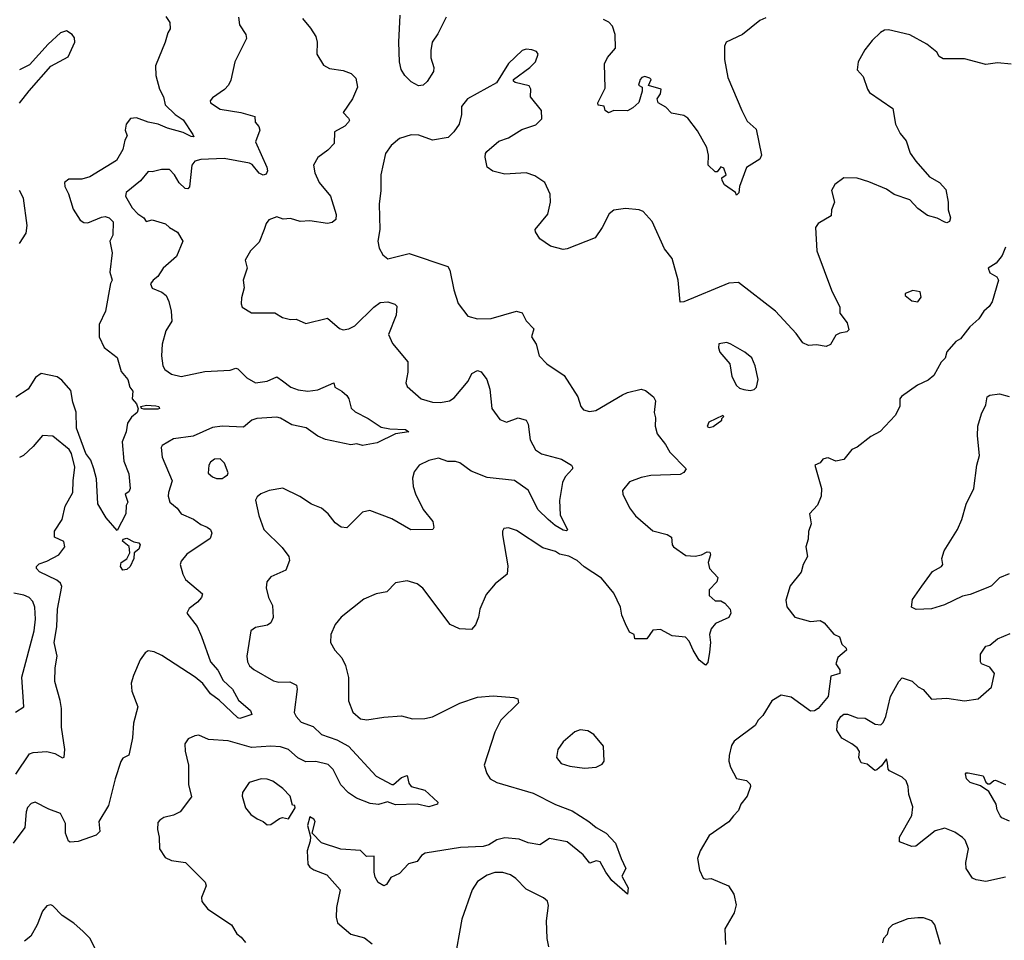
# Model space of a CAD drawing. Extents: x 1690054 to 1842981, y 782881 to 914114.
# Tile 456 of 656: x 1804515 to 1809570, y 795536 to 800261. Entities that reach past the tile are written whole.
import ezdxf

# ---------------------------------------------------------------- set-up
doc = ezdxf.new("R2010")
doc.units = 0

msp = doc.modelspace()

# ---------------------------------------------------------------- linework, layer by layer
at = {"layer": '0CON10XD'}
for points in [[(1805638, 800275), (1805644, 800235), (1805676, 800185), (1805679.2, 800165), (1805620, 800045), (1805599.2, 799950.8), (1805586.9, 799925), (1805567.2, 799902.8), (1805505, 799860.8), (1805493.1, 799845), (1805495.6, 799835), (1805545, 799802.6), (1805650, 799785), (1805722.5, 799765), (1805723.8, 799735), (1805742.4, 799712.4), (1805747.3, 799695), (1805725.5, 799635), (1805783.9, 799505), (1805787.3, 799485), (1805780.9, 799469.1), (1805765, 799463.5), (1805745, 799473.6), (1805707.9, 799517.9), (1805695, 799524.7), (1805565, 799549), (1805446, 799544), (1805415, 799534.5), (1805398.8, 799515), (1805386.9, 799403.1), (1805377.7, 799392.3), (1805365, 799394), (1805334, 799424), (1805309.4, 799465), (1805285, 799492), (1805242.7, 799492.7), (1805195, 799480.8), (1805175, 799482.5), (1805135.3, 799434.7), (1805062, 799375), (1805058.1, 799355), (1805072.2, 799332.2), (1805092.5, 799295), (1805121.8, 799265), (1805152.5, 799245), (1805165, 799225.6), (1805195, 799233.8), (1805264, 799214), (1805285, 799194.2), (1805325, 799171.2), (1805352.2, 799125), (1805320, 799045), (1805251.2, 798985), (1805225, 798942.5), (1805200, 798925), (1805187.5, 798905), (1805195, 798882.5), (1805245, 798863.3), (1805266.7, 798845), (1805281.2, 798815), (1805293.8, 798765), (1805296.1, 798713.9), (1805266.1, 798663.9), (1805247.5, 798595), (1805243.1, 798535), (1805250, 798485), (1805260.8, 798465), (1805295, 798441.1), (1805345, 798430), (1805465, 798455.6), (1805595, 798462), (1805625, 798472), (1805635, 798468.8), (1805682.1, 798422.1), (1805725, 798396.9), (1805786.2, 798405), (1805835, 798427.5), (1805865, 798407.3), (1805908, 798375), (1805945, 798361.3), (1805995, 798355.3), (1806045, 798362.1), (1806127.1, 798397.1), (1806132.5, 798375), (1806169.2, 798355), (1806195, 798332), (1806205.5, 798315), (1806217.6, 798267.6), (1806237.6, 798247.6), (1806303.8, 798215), (1806370.3, 798170.3), (1806415, 798161.4), (1806495, 798156.9), (1806512.5, 798145), (1806444.2, 798135.8), (1806350.9, 798089.1), (1806275, 798075.6), (1806245.5, 798084.5), (1806215, 798079.4), (1806085, 798105.9), (1806045, 798124.2), (1805986.4, 798166.4), (1805912.4, 798182.4), (1805855, 798216), (1805835, 798221.6), (1805732, 798215), (1805706.9, 798205), (1805665, 798170.4), (1805555, 798174.7), (1805505, 798168.1), (1805405.8, 798124.2), (1805305, 798109.1), (1805246.7, 798075), (1805240.8, 798065), (1805247.1, 798015), (1805298.3, 797895), (1805278.8, 797835), (1805277.3, 797815), (1805285.4, 797785.4), (1805324.2, 797754.2), (1805345, 797724.7), (1805407.8, 797697.8), (1805445, 797670.9), (1805477, 797657), (1805495, 797643.8), (1805502.5, 797625), (1805492.5, 797597.5), (1805373, 797517), (1805345, 797482.5), (1805338.8, 797465), (1805352, 797415), (1805367, 797387), (1805453.8, 797315), (1805448.8, 797295), (1805428.3, 797271.7), (1805385, 797239.2), (1805373.1, 797215), (1805426.5, 797146.5), (1805448.1, 797095), (1805495, 796964.5), (1805531.8, 796921.8), (1805560, 796870), (1805607.8, 796825), (1805639, 796769), (1805700, 796715), (1805706.7, 796695), (1805646.2, 796673.8), (1805635, 796678), (1805538.6, 796768.6), (1805495, 796800.4), (1805454.8, 796854.8), (1805416.2, 796886.2), (1805245, 796997.3), (1805205, 797016.5), (1805175, 797021.9), (1805158.9, 797011.1), (1805133.5, 796975), (1805098.8, 796895), (1805088, 796855), (1805090.3, 796815), (1805121.1, 796735), (1805100.1, 796649.9), (1805094.7, 796575), (1805083.8, 796526.2), (1805075, 796486.2), (1805045, 796470), (1805035, 796453.8), (1805005.3, 796365), (1804971.4, 796228.6), (1804921.1, 796145), (1804926.9, 796095), (1804907.5, 796075), (1804815, 796043.5), (1804775, 796040), (1804765.5, 796045.5), (1804750, 796085), (1804750.5, 796135), (1804725, 796186), (1804665, 796208.1), (1804595, 796244.6), (1804575, 796238.8), (1804555, 796217.1), (1804547.8, 796195), (1804542.5, 796115), (1804481.2, 796035)], [(1805265, 800277.8), (1805286.7, 800246.7), (1805288.1, 800215), (1805275.4, 800194.6), (1805262.7, 800145), (1805212.8, 800025), (1805213.5, 799975), (1805233.4, 799905), (1805253.5, 799865), (1805262, 799825), (1805313.3, 799775), (1805355, 799746.6), (1805405, 799671.2), (1805409.5, 799660.5), (1805395, 799660.9), (1805355, 799682.7), (1805274.9, 799704.9), (1805225.8, 799725.8), (1805174.5, 799734.5), (1805115, 799757.8), (1805085, 799754.2), (1805061.6, 799725), (1805056.9, 799695), (1805066.5, 799665), (1805055, 799643.3), (1805044.7, 799595), (1805011.6, 799538.4), (1804875, 799454.6), (1804835, 799442.9), (1804767.4, 799442.6), (1804746.1, 799425), (1804746.5, 799405), (1804766.8, 799366.8), (1804789.5, 799289.5), (1804825, 799231.6), (1804845, 799219.7), (1804865, 799219.3), (1804935, 799248.2), (1804955, 799250.6), (1804975, 799244), (1804995, 799223.3), (1804993.3, 799155), (1804977.5, 799125), (1804989.3, 799065), (1804978.1, 798965), (1804990, 798925), (1804982.1, 798907.9), (1804955.8, 798765), (1804923.4, 798696.6), (1804923.2, 798633.2), (1804948.7, 798578.7), (1805015, 798526.7), (1805035.8, 798455.8), (1805070, 798415), (1805081.2, 798375), (1805096.2, 798355), (1805092.5, 798315), (1805115, 798290), (1805123.6, 798263.6), (1805118.1, 798245), (1805089.1, 798220.9), (1805069.4, 798190.6), (1805062.5, 798145), (1805041.4, 798095), (1805050, 797995), (1805075, 797930), (1805082, 797855), (1805075, 797837.5), (1805057.5, 797825), (1805070, 797785), (1805062.5, 797767.5), (1805059.7, 797725), (1805015, 797640), (1804960, 797705), (1804915.7, 797775.7), (1804909.7, 797905), (1804895.2, 797955.2), (1804880.7, 798000.7), (1804854.3, 798035), (1804807.8, 798165), (1804806.1, 798246.1), (1804788.6, 798298.6), (1804777.7, 798357.7), (1804731, 798411), (1804707.6, 798427.6), (1804625, 798444.6), (1804596.4, 798425), (1804558.5, 798365), (1804495, 798323.3)], [(1806704.4, 800275), (1806661.8, 800188.2), (1806632.2, 800145), (1806626.4, 800103.6), (1806625.5, 800065), (1806640.8, 800015), (1806640, 799995), (1806606.4, 799943.6), (1806586.7, 799925), (1806562.1, 799922.1), (1806525, 799942.5), (1806492.5, 799975), (1806474.4, 800005), (1806465.6, 800045), (1806461.2, 800145), (1806468.5, 800285)], [(1805966.8, 800266.8), (1806008.3, 800218.3), (1806035.8, 800175), (1806042.5, 800145), (1806040, 800085), (1806075, 800027.5), (1806105, 800010), (1806175, 800001.2), (1806217.5, 799985), (1806241.7, 799961.7), (1806250, 799915), (1806224, 799855), (1806176, 799785), (1806203.8, 799755), (1806208.8, 799745), (1806203.8, 799735), (1806184, 799715), (1806130.8, 799685), (1806128.8, 799625), (1806097.9, 799592.1), (1806045, 799554), (1806022.9, 799515), (1806030.8, 799475), (1806053.3, 799425), (1806111.5, 799355), (1806140.6, 799260.6), (1806138.1, 799235), (1806119.2, 799220.8), (1806094.6, 799215.4), (1806005, 799228.9), (1805955, 799226.2), (1805905, 799241.2), (1805867.5, 799237.5), (1805835, 799249.2), (1805795, 799233.3), (1805780, 799215), (1805770, 799185), (1805745, 799120), (1805700, 799075), (1805672.9, 799027.1), (1805683.3, 798985), (1805662.5, 798925), (1805668.2, 798885), (1805653.6, 798833.6), (1805652.1, 798802.1), (1805658, 798785), (1805705, 798757.1), (1805825, 798755.7), (1805865, 798732.9), (1805905, 798722.5), (1805935, 798724.4), (1805985, 798702.5), (1806095, 798728.8), (1806156.6, 798676.6), (1806175, 798669.4), (1806205.4, 798674.6), (1806235, 798690), (1806332.9, 798785), (1806365, 798808.9), (1806405, 798812.9), (1806441.7, 798801.7), (1806450.5, 798790.5), (1806447.1, 798745), (1806408.1, 798645), (1806429.3, 798599.3), (1806507.1, 798505), (1806507.6, 798452.4), (1806497.7, 798397.7), (1806505, 798378.8), (1806576.2, 798315), (1806635, 798298.6), (1806675.6, 798295.6), (1806721.2, 798305), (1806745, 798320), (1806817.1, 798405), (1806836, 798445), (1806865, 798461.2), (1806885, 798453.3), (1806912.5, 798415), (1806928.5, 798365), (1806939.2, 798265), (1806979.4, 798209.4), (1807015, 798195.4), (1807075, 798217.8), (1807115, 798206), (1807126, 798185), (1807136, 798105), (1807163.4, 798053.4), (1807193.5, 798033.5), (1807296.7, 798005), (1807347.5, 797975), (1807353.3, 797965), (1807352.5, 797955), (1807315.9, 797914.1), (1807301.2, 797885), (1807285.9, 797794.1), (1807290.3, 797720.3), (1807328, 797642), (1807323, 797637), (1807305, 797641.4), (1807264, 797665), (1807228, 797695), (1807177.5, 797745), (1807125, 797846.2), (1807055.5, 797895.5), (1806915, 797911.6), (1806833.2, 797943.2), (1806775, 797986.8), (1806753.3, 797993.3), (1806713.6, 797993.6), (1806665, 798011.2), (1806615, 797998.5), (1806565.5, 797974.5), (1806539.7, 797940.3), (1806532.4, 797907.6), (1806534.5, 797865), (1806547.2, 797827.2), (1806586.4, 797746.4), (1806636, 797685), (1806642, 797655), (1806635.6, 797644.4), (1806523.4, 797643.4), (1806425, 797698.5), (1806312.7, 797742.7), (1806275, 797734), (1806195, 797652.9), (1806165, 797656.9), (1806135, 797679.2), (1806098.8, 797725), (1806065, 797753.3), (1806012.5, 797775), (1805953.6, 797813.6), (1805866.4, 797856.4), (1805795.9, 797844.1), (1805752.7, 797827.3), (1805735, 797812.5), (1805726.7, 797795), (1805743.6, 797716.4), (1805769.2, 797645), (1805862.7, 797552.7), (1805896.2, 797505), (1805901.2, 797485), (1805881.4, 797435), (1805805, 797402), (1805784.1, 797375.9), (1805780, 797345), (1805792.9, 797295), (1805812.9, 797255), (1805816.8, 797193.2), (1805805, 797165.8), (1805787.3, 797152.7), (1805725, 797140.6), (1805702, 797125), (1805681.4, 796995), (1805684.4, 796965), (1805695.7, 796945), (1805717.5, 796925), (1805818.3, 796868.3), (1805845, 796861.1), (1805901.7, 796861.7), (1805935.8, 796845), (1805940, 796825), (1805924.5, 796705), (1805933.9, 796683.9), (1805960.8, 796655), (1806022.7, 796632.7), (1806065, 796591.8), (1806143.1, 796565), (1806202.4, 796532.4), (1806345, 796378.8), (1806425, 796336), (1806435, 796336), (1806475, 796372), (1806505, 796381.2), (1806512.6, 796342.6), (1806524.2, 796325), (1806595, 796306.9), (1806662.5, 796245), (1806660, 796235), (1806615, 796220.8), (1806555, 796234.5), (1806445, 796231.4), (1806404, 796246), (1806357.2, 796232.8), (1806315, 796237.2), (1806245, 796264.7), (1806203.2, 796293.2), (1806163.2, 796333.2), (1806125, 796411.9), (1806098.5, 796438.5), (1806035, 796453.2), (1805985, 796451.1), (1805943.2, 796473.2), (1805895, 796514.6), (1805855, 796528.1), (1805805, 796532.5), (1805705, 796524.7), (1805585, 796559.6), (1805485, 796566), (1805435, 796588.8), (1805415, 796586.2), (1805380.3, 796569.7), (1805363.3, 796545), (1805364.1, 796505.9), (1805381.2, 796435), (1805381.8, 796335), (1805397.5, 796272.5), (1805338.8, 796195), (1805305, 796177.5), (1805255, 796166.2), (1805235, 796153.3), (1805225, 796140), (1805222, 796105), (1805232, 796065), (1805233.8, 796005), (1805261.7, 795961.7), (1805295, 795945.8), (1805366.7, 795935), (1805467.5, 795835), (1805472.5, 795815), (1805448, 795755), (1805451.2, 795735), (1805482, 795695), (1805602.9, 795615), (1805629.3, 795569.3), (1805652.6, 795552.6), (1805675, 795524)], [(1808345, 800271.2), (1808315, 800256.2), (1808225, 800185.8), (1808142.5, 800145), (1808133.3, 800125), (1808132.7, 800057.3), (1808151.1, 799965), (1808222.9, 799795), (1808250, 799740), (1808295, 799700), (1808323.1, 799565), (1808315.5, 799544.5), (1808246.8, 799503.2), (1808210, 799405), (1808207, 799373), (1808195, 799360), (1808190, 799375), (1808133.6, 799413.6), (1808121.2, 799435), (1808120, 799450), (1808142, 799465), (1808129.8, 799499.8), (1808115, 799505.5), (1808095, 799480), (1808085, 799480), (1808049.2, 799515), (1808051.4, 799565), (1808042.5, 799605), (1807995, 799691.2), (1807945.6, 799755.6), (1807925, 799768.8), (1807861.7, 799781.7), (1807832.3, 799812.3), (1807792.5, 799835), (1807787.5, 799855), (1807805, 799880), (1807807.5, 799905), (1807743.3, 799923.3), (1807756.7, 799955), (1807750.8, 799960.8), (1807725, 799969.4), (1807708.8, 799965), (1807700, 799955), (1807692.5, 799925), (1807710, 799915), (1807710, 799895), (1807693.6, 799836.4), (1807662, 799808), (1807635.9, 799794.1), (1807565, 799795.6), (1807537, 799783), (1807520, 799795), (1807515, 799817.5), (1807485, 799822.5), (1807482.5, 799835), (1807520.3, 799909.7), (1807516.8, 800035), (1807532.3, 800067.7), (1807574.2, 800115), (1807571.9, 800185), (1807558.7, 800228.7), (1807539.1, 800249.1), (1807512.6, 800262.6)], [(1804515, 799832.1), (1804564.6, 799895.4), (1804675, 800022.2), (1804765, 800070), (1804799.1, 800145), (1804797.4, 800167.4), (1804785, 800185.8), (1804755, 800204.3), (1804725, 800193.5), (1804661.1, 800135), (1804565, 800030), (1804515, 800003.1)], [(1809605, 800032.5), (1809535, 800039.2), (1809475, 800031.4), (1809365, 800060), (1809255, 800060), (1809235, 800072.5), (1809223.8, 800095), (1809172.5, 800135), (1809085, 800183.3), (1808975, 800208.9), (1808955, 800206.9), (1808934.4, 800195.6), (1808891.2, 800155), (1808854.2, 800105.8), (1808820, 800045), (1808813.6, 800003.6), (1808845, 799970), (1808866.7, 799905), (1808878.3, 799888.3), (1808996.7, 799805), (1809011.2, 799725), (1809035, 799677.5), (1809065, 799640), (1809085.5, 799575.5), (1809115.5, 799535.5), (1809185, 799454.2), (1809236.7, 799425), (1809269.7, 799389.7), (1809280.8, 799325), (1809280.8, 799285), (1809294.2, 799245), (1809288, 799225), (1809275, 799218.8), (1809265, 799221.2), (1809225, 799242), (1809175, 799255.6), (1809125, 799292.9), (1809085, 799336.4), (1809005, 799363.6), (1808965, 799390.5), (1808875, 799428.2), (1808815, 799447.9), (1808745, 799449.2), (1808700, 799415), (1808682, 799385), (1808698.1, 799325), (1808681.9, 799285), (1808680, 799255), (1808613.3, 799215), (1808601.2, 799195), (1808607.5, 799075), (1808683.3, 798873.3), (1808726, 798785), (1808726, 798755), (1808762.5, 798705), (1808770.7, 798669.3), (1808761.7, 798658.3), (1808725, 798652), (1808705, 798642), (1808676.8, 798593.2), (1808655.7, 798584.3), (1808605, 798592), (1808565, 798589.4), (1808535, 798603.3), (1808500.8, 798650.8), (1808395, 798764.4), (1808205, 798912), (1808155, 798908), (1807925, 798812.5), (1807905, 798812), (1807895.6, 798925), (1807864.2, 799035), (1807825.8, 799085.8), (1807761.2, 799225), (1807715.9, 799275.9), (1807695, 799286)], [(1807695, 799286), (1807625, 799292), (1807565, 799283.8), (1807541.2, 799265), (1807505.8, 799195), (1807469.1, 799140.9), (1807325.8, 799084.2), (1807305, 799081.2), (1807239.5, 799099.5), (1807185, 799136.7), (1807162.3, 799172.3), (1807161.2, 799185), (1807226.2, 799263.8), (1807240.5, 799325), (1807237.8, 799365), (1807211.2, 799425), (1807160.3, 799460.3), (1807115, 799475.6), (1807005, 799468.8), (1806944.1, 799484.1), (1806914.2, 799504.2), (1806904.2, 799555), (1806906.2, 799575), (1806913.8, 799585), (1806975, 799637.5), (1807025, 799654), (1807093.2, 799696.8), (1807165, 799721.2), (1807195, 799752.5), (1807193.3, 799795), (1807138, 799865), (1807139.2, 799905), (1807131.2, 799921.2), (1807058.3, 799938.3), (1807050, 799945), (1807050, 799955), (1807133.3, 800015), (1807163.3, 800045), (1807176.7, 800085), (1807168.3, 800098.3), (1807145, 800106.7), (1807115, 800110), (1807095, 800103.3), (1807024.2, 800035.8), (1806962.9, 799937.1), (1806813.3, 799855), (1806783.8, 799815), (1806783.9, 799773.9), (1806770.8, 799725), (1806744.2, 799685), (1806715, 799655.8), (1806635, 799643.3), (1806565, 799668.1), (1806525, 799670.8), (1806465, 799651.4), (1806422, 799615), (1806394, 799575), (1806369.2, 799465), (1806368.6, 799385), (1806360, 799315), (1806364.3, 799185), (1806354.3, 799125), (1806361.2, 799088.8), (1806378.8, 799055), (1806405, 799034.2), (1806515, 799060.8), (1806712.5, 798995), (1806723.8, 798975), (1806744.4, 798874.4), (1806766, 798805), (1806815, 798738.8), (1806865, 798726), (1806935, 798728), (1807065, 798764.4), (1807095, 798756), (1807116, 798715), (1807153.8, 798675), (1807143.1, 798633.1), (1807165.8, 798595.8), (1807181.2, 798535), (1807221.2, 798495), (1807310.8, 798435), (1807380, 798325), (1807396.1, 798276.1), (1807409.5, 798259.5), (1807439.5, 798249.5), (1807472.5, 798255), (1807610, 798335), (1807635, 798347.1), (1807705, 798364), (1807728.3, 798358.3), (1807768.8, 798325), (1807778.8, 798305), (1807772.5, 798245), (1807778.3, 798218.3), (1807777.1, 798175), (1807787.5, 798135), (1807830.5, 798080.5), (1807852.1, 798042.1), (1807936, 797955), (1807925, 797936.7), (1807905, 797927.5), (1807755, 797921.1), (1807705, 797911.1), (1807645, 797889.2), (1807610, 797845), (1807611.9, 797825), (1807645, 797756), (1807677.1, 797715), (1807765, 797637.1), (1807838.5, 797618.5), (1807861.2, 797605), (1807864.4, 797565), (1807870.8, 797555), (1807935, 797510.5), (1807982.6, 797507.4), (1808015.5, 797514.5), (1808045, 797530), (1808058.8, 797528.8), (1808060.8, 797515), (1808050, 797475), (1808056.2, 797445), (1808098.9, 797398.9), (1808094.3, 797375), (1808053.8, 797335), (1808053.8, 797305), (1808085, 797278), (1808115, 797278), (1808135, 797265.8), (1808163.1, 797235), (1808166.5, 797215), (1808155, 797192.5), (1808087.4, 797162.6), (1808065, 797133.8), (1808055.6, 797105), (1808062, 797065), (1808057.1, 797015), (1808048.3, 796961.7), (1808035, 796948.8), (1808003.8, 796973.8), (1807972.2, 797025), (1807952.1, 797072.1), (1807932.3, 797092.3), (1807865, 797098), (1807805, 797132), (1807765, 797128), (1807735, 797084), (1807672.9, 797082.9), (1807668.8, 797105), (1807645, 797117.5), (1807625, 797160), (1807605.5, 797205), (1807599.5, 797245), (1807565, 797317.5), (1807501.6, 797395), (1807413.3, 797453.3), (1807376.7, 797485), (1807335, 797508.2), (1807287, 797517), (1807265, 797531.5), (1807200.2, 797550.2), (1807065, 797638.8), (1807025, 797653.3), (1807000.7, 797649.3), (1806993.6, 797636.4), (1806993.6, 797616.4), (1807021.7, 797458.3), (1807017.1, 797415), (1806955.3, 797364.7), (1806909.2, 797310.8), (1806876.7, 797235), (1806870.9, 797195), (1806855.4, 797154.6), (1806835, 797130.8), (1806772.5, 797135), (1806725, 797157.5), (1806585, 797344), (1806555, 797366), (1806505, 797381.2), (1806445, 797371.2), (1806400, 797325), (1806345, 797314.2), (1806282.4, 797287.6), (1806166.3, 797193.7), (1806135, 797156.7), (1806112.5, 797105), (1806110.8, 797065), (1806132.9, 797025), (1806168.9, 796985), (1806187, 796947), (1806203.8, 796885), (1806203.1, 796765), (1806225, 796707.5), (1806265, 796673.3), (1806296.7, 796666.7), (1806385, 796681.8), (1806475, 796688.1), (1806532.3, 796672.3), (1806595.8, 796674.2), (1806635, 796682.5), (1806775, 796753.6), (1806865, 796784.2), (1806945, 796790.8), (1807051.7, 796781.7), (1807072.5, 796775), (1807076.2, 796755), (1806985.7, 796665), (1806954.2, 796605), (1806900, 796435), (1806912.5, 796392.5), (1806930.8, 796365), (1806963.8, 796345), (1807151.5, 796291.5), (1807265, 796233.5), (1807351.2, 796201.2), (1807436.3, 796146.3), (1807473.8, 796115), (1807525.5, 796085.5), (1807573.9, 796033.9), (1807602.2, 795955), (1807627.5, 795905), (1807605.8, 795865), (1807638.6, 795805), (1807635, 795772.5), (1807555, 795843.6), (1807523.3, 795885), (1807495, 795938.6), (1807475, 795943.3), (1807441.4, 795931.4), (1807408, 795975), (1807325, 796041.9), (1807235, 796057.8), (1807185, 796026.5), (1807125.8, 796035.8), (1807080, 796055), (1807005, 796062.3), (1806965, 796051.5), (1806923.4, 796026.6), (1806895, 796017.4), (1806777.8, 796012.2), (1806597.6, 795982.4), (1806578.3, 795971.7), (1806555, 795940.8), (1806511.3, 795928.7), (1806465, 795878), (1806421.2, 795858.8), (1806397.5, 795822.5), (1806385, 795816.2), (1806355, 795832), (1806339.7, 795859.7), (1806334.4, 795885), (1806335, 795967.5), (1806295, 795966.7), (1806265, 795996), (1806163.4, 796003.4), (1806065, 796036.2), (1806017.5, 796085), (1806032.5, 796145), (1806025, 796157.5), (1806005, 796170), (1805992.5, 796125), (1806007.5, 796067.5), (1806006.7, 796045), (1805990.6, 795995), (1805995, 795927.5), (1806005, 795911.2), (1806025, 795898), (1806092, 795872), (1806160, 795795), (1806140.8, 795705), (1806140, 795655), (1806146.2, 795625), (1806215, 795566.7), (1806285, 795548), (1806325, 795517.5)], [(1804515, 799111.9), (1804548.2, 799165), (1804553.4, 799205), (1804535.8, 799345), (1804514.7, 799385)], [(1809575, 799093.3), (1809558.7, 799051.3), (1809527.9, 799012.1), (1809486, 798985), (1809495, 798962), (1809531.2, 798941.2), (1809540, 798925), (1809506.9, 798813.1), (1809491.3, 798788.7), (1809463.8, 798765), (1809438.8, 798725), (1809393.3, 798685), (1809345, 798623.3), (1809321.2, 798608.8)], [(1809125, 798812.5), (1809143, 798837), (1809137.5, 798865), (1809099.3, 798870.7), (1809060, 798855), (1809060, 798845), (1809095, 798817.5), (1809125, 798812.5)], [(1809321.2, 798608.8), (1809274.3, 798555.7), (1809265.9, 798524.1), (1809245, 798502.5), (1809208, 798435), (1809178.6, 798411.4), (1809123.3, 798385), (1809042.3, 798327.7), (1809033.8, 798315), (1809033.8, 798275), (1809009.7, 798230.3), (1808932.7, 798147.3), (1808885, 798122), (1808815, 798067.5), (1808786.2, 798055), (1808745, 798004.4), (1808705, 797995.6), (1808665, 798012.5), (1808655, 798010.8), (1808637.5, 798005), (1808623.6, 797986.4), (1808597.5, 797975), (1808631.2, 797855), (1808630, 797815), (1808610.5, 797769.5), (1808570, 797725), (1808577.3, 797672.7), (1808564.2, 797635), (1808562.2, 797595), (1808550, 797555), (1808558.6, 797505), (1808537.1, 797465), (1808526, 797425), (1808470, 797355), (1808447.9, 797282.1), (1808453, 797247), (1808495, 797194.4), (1808575, 797172.5), (1808625, 797177.5), (1808645, 797166), (1808695, 797107.5), (1808723.9, 797093.9), (1808736.4, 797056.4), (1808757.5, 797035), (1808760, 797025), (1808715, 796987.5), (1808704, 796955), (1808725, 796923.8), (1808725.6, 796905), (1808678.3, 796891.7), (1808665, 796787.5), (1808613.3, 796725), (1808595, 796714), (1808575, 796711.2), (1808475, 796783.3), (1808425, 796793.3), (1808375.8, 796764.2), (1808330.9, 796689.1), (1808306.2, 796665), (1808291.2, 796638.8), (1808182.4, 796557.6), (1808169.2, 796535), (1808157.1, 796485), (1808156, 796455), (1808163.8, 796425), (1808195, 796366.7), (1808246.1, 796356.1), (1808265, 796337.5), (1808266.2, 796325), (1808250, 796275), (1808216.7, 796235), (1808205, 796202.5), (1808180, 796175), (1808155, 796143.8), (1808055, 796073.3), (1808008.6, 795995), (1807994.6, 795955.4), (1808004.3, 795895), (1808023.6, 795855), (1808035, 795850), (1808065, 795853.3), (1808154.6, 795814.6), (1808182, 795772), (1808192.9, 795717.1), (1808182.6, 795677.4), (1808134.4, 795595), (1808138.1, 795515)], [(1808265, 798358.1), (1808285, 798362.5), (1808296.7, 798375), (1808306.4, 798413.6), (1808291.2, 798485), (1808273.3, 798525), (1808237.5, 798555), (1808165, 798596.2), (1808145, 798603.8), (1808105, 798597.5), (1808103, 798577), (1808110, 798555), (1808160, 798495), (1808170.3, 798430.3), (1808194.2, 798384.2), (1808210, 798370), (1808233.1, 798363.1), (1808265, 798358.1)], [(1809146.8, 797353.2), (1809201.1, 797428.9), (1809246.7, 797455), (1809253.3, 797465), (1809248.6, 797495), (1809260.6, 797535), (1809328.6, 797645), (1809350.8, 797695), (1809373.1, 797775), (1809412.9, 797855), (1809428.8, 797975), (1809442.9, 798025), (1809431.6, 798125), (1809434.2, 798175), (1809452.6, 798237.4), (1809474.6, 798285), (1809481.4, 798325), (1809495, 798334.3), (1809545, 798341.2), (1809595, 798327.5)], [(1805152.6, 798262.6), (1805140, 798265), (1805137.5, 798275), (1805167, 798283), (1805215, 798278.5), (1805228.8, 798275), (1805233.3, 798265), (1805225, 798262.9), (1805152.6, 798262.6)], [(1808055, 798167.5), (1808075, 798172.5), (1808120, 798205), (1808120, 798215), (1808130, 798225), (1808125, 798230), (1808052.5, 798195), (1808045, 798172.5), (1808055, 798167.5)], [(1804495, 796389.2), (1804565, 796493.3), (1804585, 796500), (1804655, 796504.1), (1804695.3, 796495.3), (1804735, 796472), (1804744.1, 796475.9), (1804747.2, 796515), (1804729.7, 796629.7), (1804730.8, 796725), (1804723.4, 796766.6), (1804695.3, 796865), (1804697.8, 796935), (1804707.9, 796995), (1804691.9, 797065), (1804705.6, 797145), (1804708.9, 797235), (1804731.5, 797351.5), (1804725, 797368.6), (1804705.7, 797385), (1804616.3, 797426.3), (1804602.5, 797445), (1804602.5, 797455), (1804615, 797468.6), (1804655, 797482.5), (1804716.2, 797515), (1804747.1, 797555), (1804742.7, 797582.7), (1804694.6, 797604.6), (1804693.3, 797636.7), (1804732.9, 797695), (1804748.5, 797765), (1804788.9, 797835), (1804789.6, 797895), (1804799.1, 797965), (1804781.5, 798035), (1804770, 798055), (1804685, 798124), (1804632.3, 798127.7), (1804585, 798070), (1804535, 798024.2), (1804513.6, 798013.6)], [(1805525, 797906.2), (1805555, 797906.7), (1805565, 797913.3), (1805582.5, 797925), (1805586, 797935), (1805567.1, 797985), (1805545, 798007.1), (1805514.6, 798005.4), (1805495, 797990.8), (1805485.7, 797975), (1805483, 797933), (1805504.3, 797914.3), (1805525, 797906.2)], [(1805045, 797436.2), (1805032.5, 797455), (1805036, 797475), (1805065.4, 797494.6), (1805080, 797525), (1805077.1, 797557.1), (1805043.3, 797585), (1805046.7, 797595), (1805065, 797600), (1805101.4, 797581.4), (1805126.3, 797576.3), (1805134.6, 797565), (1805126.3, 797543.7), (1805103.8, 797525), (1805101.5, 797495), (1805082.5, 797455), (1805065, 797439.2), (1805045, 797436.2)], [(1809595, 797416.2), (1809544.4, 797395.6), (1809504.1, 797355.9), (1809485, 797346.2), (1809395, 797310), (1809355, 797302.5), (1809262.3, 797257.7), (1809195, 797237.5), (1809116.4, 797233.6), (1809093.8, 797245), (1809098, 797285), (1809146.8, 797353.2)], [(1804493.6, 796706.4), (1804536.2, 796735), (1804527, 796887), (1804590, 797125), (1804597.3, 797185), (1804593.2, 797245), (1804583.6, 797275), (1804564.3, 797295), (1804537, 797307), (1804485, 797317.3)], [(1809575, 795859.2), (1809475, 795837.5), (1809425.4, 795845.4), (1809405.5, 795855.5), (1809374.4, 795905), (1809372.2, 795935), (1809386, 796005), (1809369.3, 796049.3), (1809355, 796064.2), (1809315, 796091.4), (1809265, 796110.8), (1809215, 796098.1), (1809115, 796019.4), (1809095, 796018.1), (1809031.4, 796041.4), (1809030.8, 796065), (1809095, 796176.2), (1809100.7, 796220.7), (1809079.4, 796285), (1809075.6, 796325), (1809065.6, 796355), (1809045, 796373.1), (1808980.8, 796405), (1808972.9, 796415), (1808969.2, 796445), (1808965, 796467.5), (1808938.7, 796431.3), (1808915, 796410), (1808905, 796408), (1808865, 796440), (1808835, 796447.5), (1808823.3, 796475), (1808826.2, 796505), (1808813.6, 796523.6), (1808787.5, 796545), (1808735, 796573.3), (1808710, 796615), (1808712.5, 796657.5), (1808730, 796685), (1808745, 796695.8), (1808765, 796696), (1808815, 796678), (1808855, 796676), (1808907.5, 796645), (1808935, 796641.2), (1808947, 796653), (1808962, 796685), (1808985, 796787.5), (1809027.5, 796865), (1809045, 796882.5), (1809096.1, 796866.1), (1809127, 796837), (1809153, 796823), (1809195, 796773.8), (1809275, 796778.8), (1809365, 796764.3), (1809436.2, 796775), (1809503.3, 796835), (1809520, 796905), (1809495, 796937.1), (1809453.3, 796955), (1809446.7, 796965), (1809447.5, 797005), (1809473.9, 797046.1), (1809495, 797050), (1809535, 797083.8), (1809599.5, 797110.5)], [(1807415, 796418.6), (1807475, 796424), (1807505, 796440), (1807516.2, 796455), (1807513, 796533), (1807462, 796592), (1807431.4, 796611.4), (1807393.2, 796616.8), (1807365, 796605.8), (1807305.6, 796554.4), (1807278, 796515), (1807271.2, 796475), (1807295, 796444.2), (1807339.7, 796429.7), (1807415, 796418.6)], [(1809596.7, 796146.7), (1809556.7, 796165), (1809547.5, 796175), (1809532.9, 796205), (1809528, 796235), (1809489.4, 796299.4), (1809448.2, 796328.2), (1809395, 796346), (1809376, 796365), (1809370, 796390), (1809373.9, 796396.1), (1809384, 796396), (1809460.6, 796380.6), (1809475, 796346.7), (1809485, 796338.8), (1809495, 796338.8), (1809515, 796356), (1809525, 796357.5), (1809575, 796336.2)], [(1805785, 796128.8), (1805805, 796130), (1805848.3, 796161.7), (1805865, 796166.7), (1805895, 796160), (1805930, 796215), (1805928.3, 796228.3), (1805915, 796230), (1805903.3, 796275), (1805866, 796315), (1805815, 796351.9), (1805785, 796363.3), (1805755.5, 796365.5), (1805693.6, 796346.4), (1805658.8, 796295), (1805658, 796275), (1805674, 796215), (1805701.9, 796181.9), (1805735, 796158.8), (1805765.8, 796145.8), (1805785, 796128.8)], [(1807232.1, 795502.1), (1807223.1, 795545), (1807220, 795635), (1807229.2, 795715), (1807225, 795736.7), (1807205, 795754), (1807115, 795798), (1807062.6, 795852.6), (1807035, 795872.5), (1806995, 795884.3), (1806955, 795883.1), (1806915, 795870.8), (1806865, 795837.5), (1806837.5, 795795), (1806785.5, 795645), (1806745.8, 795425)], [(1804901.8, 795495), (1804877.5, 795545), (1804841.7, 795581.7), (1804793.8, 795623.8), (1804732.6, 795662.6), (1804685, 795713.3), (1804675, 795717.5), (1804655, 795713.3), (1804632.5, 795685), (1804604.3, 795615), (1804572.1, 795557.9), (1804539.4, 795530.6)], [(1809241.2, 795515), (1809213.3, 795615), (1809197.5, 795635), (1809155, 795651.2), (1809125, 795651.2), (1809073.9, 795646.1), (1808995, 795616), (1808975.8, 795595), (1808968.8, 795565), (1808950, 795545), (1808945, 795522.5)]]:
    msp.add_lwpolyline(points, dxfattribs=at)

doc.saveas('drawing.dxf')
